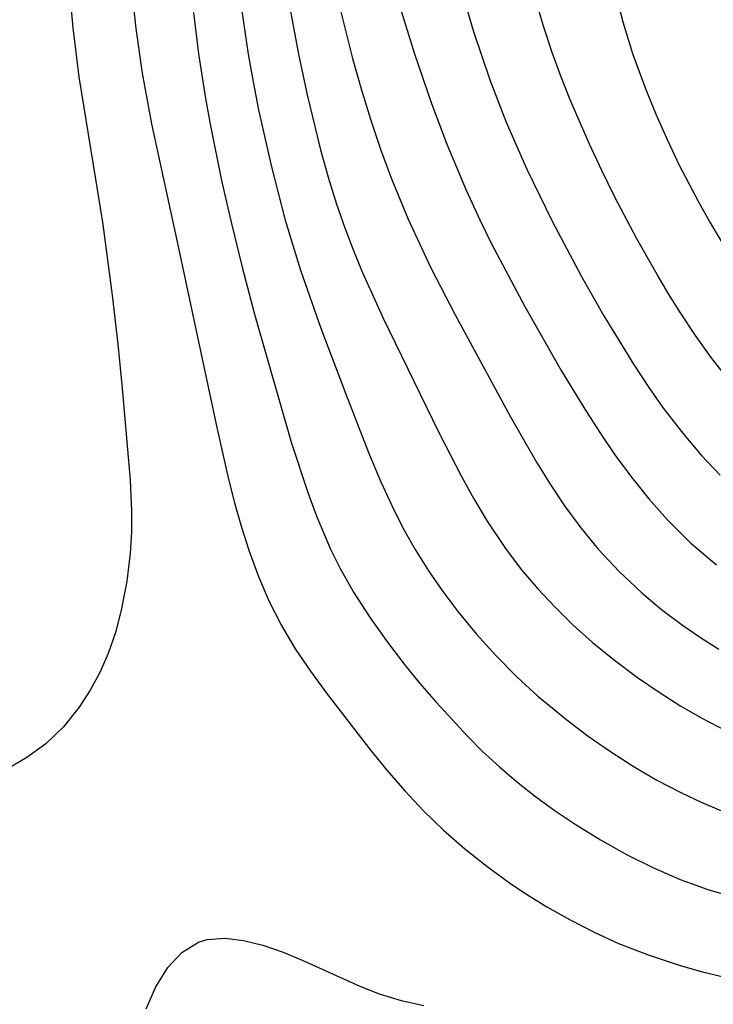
# Model space of a CAD drawing. Header units: metres. Extents: x 1073367 to 1082519, y 1569854 to 1574957.
# Tile 1012 of 1056: x 1080249 to 1080290, y 1573646 to 1573706. Entities that reach past the tile are written whole.
import ezdxf

# ---------------------------------------------------------------- set-up
doc = ezdxf.new("R2010")
doc.units = ezdxf.units.M
doc.layers.add('CGG_CurvaNivelLidar_v1', color=253, linetype='Continuous', lineweight=30)

msp = doc.modelspace()

# ---------------------------------------------------------------- linework, layer by layer
at = {"layer": 'CGG_CurvaNivelLidar_v1'}
for p, q in [((1080273.5629, 1573713.2915, 75.5), (1080276.01, 1573704.9452, 75.5)), ((1080255.3518, 1573708.4326, 72.5), (1080255.6828, 1573705.0503, 72.5)), ((1080284.5387, 1573707.3915, 76.5), (1080285.0369, 1573705.465, 76.5)), ((1080251.7499, 1573706.6377, 72), (1080251.8936, 1573705.0901, 72)), ((1080261.944, 1573707.011, 73.5), (1080262.4592, 1573703.5213, 73.5)), ((1080264.8723, 1573706.858, 74), (1080265.4884, 1573703.5098, 74)), ((1080271.4862, 1573706.7813, 75), (1080272.4797, 1573703.539, 75)), ((1080280.2372, 1573705.2531, 76), (1080279.7841, 1573706.8084, 76)), ((1080259.1652, 1573706.0201, 73), (1080259.4622, 1573703.5346, 73)), ((1080267.9967, 1573706.2127, 74.5), (1080268.7469, 1573703.251, 74.5)), ((1080280.775, 1573703.6034, 76), (1080280.2372, 1573705.2531, 76)), ((1080285.0369, 1573705.465, 76.5), (1080285.6188, 1573703.5619, 76.5)), ((1080251.8936, 1573705.0901, 72), (1080252.2583, 1573702.1448, 72)), ((1080255.6828, 1573705.0503, 72.5), (1080256.0646, 1573702.3661, 72.5)), ((1080276.01, 1573704.9452, 75.5), (1080277.0136, 1573701.9583, 75.5)), ((1080259.4622, 1573703.5346, 73), (1080259.8839, 1573700.8433, 73)), ((1080262.4592, 1573703.5213, 73.5), (1080262.7588, 1573701.8415, 73.5)), ((1080265.4884, 1573703.5098, 74), (1080266.0077, 1573701.0664, 74)), ((1080272.4797, 1573703.539, 75), (1080273.5041, 1573700.5433, 75)), ((1080281.297, 1573702.1777, 76), (1080280.775, 1573703.6034, 76)), ((1080285.6188, 1573703.5619, 76.5), (1080286.4137, 1573701.3814, 76.5)), ((1080268.7469, 1573703.251, 74.5), (1080269.2691, 1573701.4178, 74.5)), ((1080256.0646, 1573702.3661, 72.5), (1080256.6342, 1573699.3204, 72.5)), ((1080252.2583, 1573702.1448, 72), (1080253.6805, 1573693.4003, 72)), ((1080262.7588, 1573701.8415, 73.5), (1080263.0889, 1573700.1671, 73.5)), ((1080277.0136, 1573701.9583, 75.5), (1080278.0027, 1573699.4225, 75.5)), ((1080281.8609, 1573700.7656, 76), (1080281.297, 1573702.1777, 76)), ((1080269.2691, 1573701.4178, 74.5), (1080269.8322, 1573699.5973, 74.5)), ((1080286.4137, 1573701.3814, 76.5), (1080287.0438, 1573699.8487, 76.5)), ((1080259.8839, 1573700.8433, 73), (1080260.1844, 1573699.1925, 73)), ((1080266.0077, 1573701.0664, 74), (1080266.8247, 1573697.7497, 74)), ((1080273.5041, 1573700.5433, 75), (1080274.4361, 1573698.0942, 75)), ((1080283.0275, 1573698.0955, 76), (1080281.8609, 1573700.7656, 76)), ((1080263.0889, 1573700.1671, 73.5), (1080263.8368, 1573696.8084, 73.5)), ((1080256.6342, 1573699.3204, 72.5), (1080258.1844, 1573692.2156, 72.5)), ((1080269.8322, 1573699.5973, 74.5), (1080270.4385, 1573697.7917, 74.5)), ((1080278.0027, 1573699.4225, 75.5), (1080279.2483, 1573696.5849, 75.5)), ((1080287.0438, 1573699.8487, 76.5), (1080287.7185, 1573698.3335, 76.5)), ((1080260.1844, 1573699.1925, 73), (1080260.8568, 1573695.9022, 73)), ((1080287.7185, 1573698.3335, 76.5), (1080288.4351, 1573696.8372, 76.5)), ((1080266.8247, 1573697.7497, 74), (1080267.2854, 1573696.1079, 74)), ((1080270.4385, 1573697.7917, 74.5), (1080271.0941, 1573696.0045, 74.5)), ((1080274.4361, 1573698.0942, 75), (1080275.5991, 1573695.3233, 75)), ((1080283.7678, 1573696.5149, 76), (1080283.0275, 1573698.0955, 76)), ((1080263.8368, 1573696.8084, 73.5), (1080264.6914, 1573693.5068, 73.5)), ((1080279.2483, 1573696.5849, 75.5), (1080280.7729, 1573693.4496, 75.5)), ((1080284.5367, 1573694.9467, 76), (1080283.7678, 1573696.5149, 76)), ((1080288.4351, 1573696.8372, 76.5), (1080289.5872, 1573694.6245, 76.5)), ((1080260.8568, 1573695.9022, 73), (1080261.4092, 1573693.4731, 73)), ((1080267.2854, 1573696.1079, 74), (1080267.7895, 1573694.4809, 74)), ((1080271.0941, 1573696.0045, 74.5), (1080272.0957, 1573693.5724, 74.5)), ((1080275.5991, 1573695.3233, 75), (1080276.4173, 1573693.5331, 75)), ((1080285.8704, 1573692.3975, 76), (1080284.5367, 1573694.9467, 76)), ((1080289.5872, 1573694.6245, 76.5), (1080290.2666, 1573693.4034, 76.5)), ((1080267.7895, 1573694.4809, 74), (1080268.2796, 1573693.0579, 74)), ((1080253.6805, 1573693.4003, 72), (1080254.2655, 1573688.9899, 72)), ((1080261.4092, 1573693.4731, 73), (1080262.0953, 1573690.6936, 73)), ((1080264.6914, 1573693.5068, 73.5), (1080265.6035, 1573690.4968, 73.5)), ((1080272.0957, 1573693.5724, 74.5), (1080273.4692, 1573690.6517, 74.5)), ((1080276.4173, 1573693.5331, 75), (1080277.1279, 1573692.0798, 75)), ((1080280.7729, 1573693.4496, 75.5), (1080282.5497, 1573690.122, 75.5)), ((1080290.2666, 1573693.4034, 76.5), (1080291.2781, 1573691.7067, 76.5)), ((1080268.2796, 1573693.0579, 74), (1080268.7598, 1573691.7962, 74)), ((1080258.1844, 1573692.2156, 72.5), (1080260.5704, 1573681.036, 72.5)), ((1080287.0926, 1573690.2347, 76), (1080285.8704, 1573692.3975, 76)), ((1080268.7598, 1573691.7962, 74), (1080269.3358, 1573690.4063, 74)), ((1080277.1279, 1573692.0798, 75), (1080279.1242, 1573688.3179, 75)), ((1080262.0953, 1573690.6936, 73), (1080262.8421, 1573687.8512, 73)), ((1080265.6035, 1573690.4968, 73.5), (1080266.8311, 1573687.0024, 73.5)), ((1080273.4692, 1573690.6517, 74.5), (1080274.9327, 1573687.8086, 74.5)), ((1080269.3358, 1573690.4063, 74), (1080270.5793, 1573687.6616, 74)), ((1080282.5497, 1573690.122, 75.5), (1080283.8968, 1573687.7572, 75.5)), ((1080287.7866, 1573689.0738, 76), (1080287.0926, 1573690.2347, 76)), ((1080254.2655, 1573688.9899, 72), (1080254.6108, 1573686.0488, 72)), ((1080288.5035, 1573687.9298, 76), (1080287.7866, 1573689.0738, 76)), ((1080279.1242, 1573688.3179, 75), (1080281.3247, 1573684.4708, 75)), ((1080262.8421, 1573687.8512, 73), (1080265.0739, 1573680.0773, 73)), ((1080270.5793, 1573687.6616, 74), (1080273.9451, 1573680.7343, 74)), ((1080274.9327, 1573687.8086, 74.5), (1080278.2731, 1573681.6641, 74.5)), ((1080283.8968, 1573687.7572, 75.5), (1080285.6654, 1573684.851, 75.5)), ((1080289.408, 1573686.5698, 76), (1080288.5035, 1573687.9298, 76)), ((1080266.8311, 1573687.0024, 73.5), (1080268.3167, 1573683.0875, 73.5)), ((1080290.3538, 1573685.2448, 76), (1080289.408, 1573686.5698, 76)), ((1080254.6108, 1573686.0488, 72), (1080254.8784, 1573683.3903, 72)), ((1080291.6665, 1573683.5704, 76), (1080290.3538, 1573685.2448, 76)), ((1080285.6654, 1573684.851, 75.5), (1080286.5964, 1573683.4355, 75.5)), ((1080281.3247, 1573684.4708, 75), (1080282.8392, 1573681.9772, 75)), ((1080254.8784, 1573683.3903, 72), (1080255.3461, 1573677.863, 72)), ((1080286.5964, 1573683.4355, 75.5), (1080287.4258, 1573682.2557, 75.5)), ((1080268.3167, 1573683.0875, 73.5), (1080269.7141, 1573679.5203, 73.5)), ((1080287.4258, 1573682.2557, 75.5), (1080288.7045, 1573680.5997, 75.5)), ((1080278.2731, 1573681.6641, 74.5), (1080279.8378, 1573678.9385, 74.5)), ((1080282.8392, 1573681.9772, 75), (1080283.6811, 1573680.67, 75)), ((1080260.5704, 1573681.036, 72.5), (1080261.2587, 1573677.9957, 72.5)), ((1080273.9451, 1573680.7343, 74), (1080275.2945, 1573678.1075, 74)), ((1080283.6811, 1573680.67, 75), (1080284.5555, 1573679.3902, 75)), ((1080288.7045, 1573680.5997, 75.5), (1080289.7761, 1573679.3515, 75.5)), ((1080265.0739, 1573680.0773, 73), (1080266.0463, 1573677.1066, 73)), ((1080269.7141, 1573679.5203, 73.5), (1080270.4545, 1573677.7611, 73.5)), ((1080284.5555, 1573679.3902, 75), (1080285.5563, 1573678.0339, 75)), ((1080289.7761, 1573679.3515, 75.5), (1080290.9005, 1573678.1598, 75.5)), ((1080279.8378, 1573678.9385, 74.5), (1080280.6605, 1573677.6077, 74.5)), ((1080261.2587, 1573677.9957, 72.5), (1080261.6383, 1573676.4911, 72.5)), ((1080275.2945, 1573678.1075, 74), (1080276.0602, 1573676.7312, 74)), ((1080285.5563, 1573678.0339, 75), (1080286.6083, 1573676.726, 75)), ((1080255.3461, 1573677.863, 72), (1080255.427, 1573676.0024, 72)), ((1080270.4545, 1573677.7611, 73.5), (1080271.2513, 1573676.0334, 73.5)), ((1080280.6605, 1573677.6077, 74.5), (1080281.5255, 1573676.3103, 74.5)), ((1080266.0463, 1573677.1066, 73), (1080266.5876, 1573675.6497, 73)), ((1080261.6383, 1573676.4911, 72.5), (1080262.0513, 1573675.028, 72.5)), ((1080276.0602, 1573676.7312, 74), (1080276.8664, 1573675.384, 74)), ((1080281.5255, 1573676.3103, 74.5), (1080282.5046, 1573674.9798, 74.5)), ((1080286.6083, 1573676.726, 75), (1080287.7153, 1573675.475, 75)), ((1080255.427, 1573676.0024, 72), (1080255.4213, 1573674.7154, 72)), ((1080266.5876, 1573675.6497, 73), (1080267.4136, 1573673.7078, 73)), ((1080271.2513, 1573676.0334, 73.5), (1080271.8583, 1573674.8461, 73.5)), ((1080262.0513, 1573675.028, 72.5), (1080262.5137, 1573673.586, 72.5)), ((1080276.8664, 1573675.384, 74), (1080277.9562, 1573673.7453, 74)), ((1080287.7153, 1573675.475, 75), (1080289.1343, 1573674.0604, 75)), ((1080255.4213, 1573674.7154, 72), (1080255.3518, 1573673.4398, 72)), ((1080271.8583, 1573674.8461, 73.5), (1080272.5116, 1573673.6859, 73.5)), ((1080282.5046, 1573674.9798, 74.5), (1080283.5505, 1573673.707, 74.5)), ((1080289.1343, 1573674.0604, 75), (1080290.6849, 1573672.7483, 75)), ((1080255.3518, 1573673.4398, 72), (1080255.1499, 1573671.7644, 72)), ((1080262.5137, 1573673.586, 72.5), (1080263.0831, 1573672.0491, 72.5)), ((1080267.4136, 1573673.7078, 73), (1080267.9766, 1573672.574, 73)), ((1080272.5116, 1573673.6859, 73.5), (1080273.3159, 1573672.4038, 73.5)), ((1080277.9562, 1573673.7453, 74), (1080278.9132, 1573672.4842, 74)), ((1080283.5505, 1573673.707, 74.5), (1080284.8173, 1573672.347, 74.5)), ((1080263.0831, 1573672.0491, 72.5), (1080263.7305, 1573670.5504, 72.5)), ((1080267.9766, 1573672.574, 73), (1080268.8135, 1573671.1096, 73)), ((1080273.3159, 1573672.4038, 73.5), (1080274.1792, 1573671.1596, 73.5)), ((1080278.9132, 1573672.4842, 74), (1080279.9046, 1573671.3176, 74)), ((1080284.8173, 1573672.347, 74.5), (1080286.1676, 1573671.0734, 74.5)), ((1080255.1499, 1573671.7644, 72), (1080254.8349, 1573670.1243, 72)), ((1080268.8135, 1573671.1096, 73), (1080269.7678, 1573669.6286, 73)), ((1080274.1792, 1573671.1596, 73.5), (1080275.0949, 1573669.9515, 73.5)), ((1080279.9046, 1573671.3176, 74), (1080280.9523, 1573670.1992, 74)), ((1080286.1676, 1573671.0734, 74.5), (1080287.3696, 1573670.0675, 74.5)), ((1080263.7305, 1573670.5504, 72.5), (1080264.4673, 1573669.0988, 72.5)), ((1080254.8349, 1573670.1243, 72), (1080254.4774, 1573668.7454, 72)), ((1080275.0949, 1573669.9515, 73.5), (1080276.2209, 1573668.5905, 73.5)), ((1080280.9523, 1573670.1992, 74), (1080282.0501, 1573669.1274, 74)), ((1080287.3696, 1573670.0675, 74.5), (1080288.6207, 1573669.125, 74.5)), ((1080264.4673, 1573669.0988, 72.5), (1080265.3008, 1573667.7018, 72.5)), ((1080269.7678, 1573669.6286, 73), (1080270.789, 1573668.1838, 73)), ((1080282.0501, 1573669.1274, 74), (1080283.1944, 1573668.1032, 74)), ((1080288.6207, 1573669.125, 74.5), (1080289.7071, 1573668.3814, 74.5)), ((1080254.4774, 1573668.7454, 72), (1080254.0244, 1573667.4135, 72)), ((1080276.2209, 1573668.5905, 73.5), (1080277.4066, 1573667.2789, 73.5)), ((1080270.789, 1573668.1838, 73), (1080271.8662, 1573666.7726, 73)), ((1080283.1944, 1573668.1032, 74), (1080284.5352, 1573667.0099, 74)), ((1080289.7071, 1573668.3814, 74.5), (1080290.821, 1573667.6832, 74.5)), ((1080254.0244, 1573667.4135, 72), (1080253.5264, 1573666.2802, 72)), ((1080265.3008, 1573667.7018, 72.5), (1080266.2116, 1573666.3471, 72.5)), ((1080271.8662, 1573666.7726, 73), (1080272.809, 1573665.6134, 73)), ((1080277.4066, 1573667.2789, 73.5), (1080278.6504, 1573666.021, 73.5)), ((1080284.5352, 1573667.0099, 74), (1080285.9227, 1573665.9753, 74)), ((1080253.5264, 1573666.2802, 72), (1080252.9426, 1573665.2003, 72)), ((1080266.2116, 1573666.3471, 72.5), (1080267.1759, 1573665.0206, 72.5)), ((1080272.809, 1573665.6134, 73), (1080273.7824, 1573664.4775, 73)), ((1080278.6504, 1573666.021, 73.5), (1080279.9181, 1573664.8553, 73.5)), ((1080285.9227, 1573665.9753, 74), (1080287.2117, 1573665.0887, 74)), ((1080252.9426, 1573665.2003, 72), (1080252.279, 1573664.1803, 72)), ((1080267.1759, 1573665.0206, 72.5), (1080269.7758, 1573661.673, 72.5)), ((1080287.2117, 1573665.0887, 74), (1080288.5311, 1573664.2528, 74)), ((1080273.7824, 1573664.4775, 73), (1080275.6724, 1573662.4285, 73)), ((1080279.9181, 1573664.8553, 73.5), (1080281.6493, 1573663.4264, 73.5)), ((1080252.279, 1573664.1803, 72), (1080251.3389, 1573663.0049, 72)), ((1080288.5311, 1573664.2528, 74), (1080289.8331, 1573663.5, 74)), ((1080281.6493, 1573663.4264, 73.5), (1080282.9505, 1573662.4477, 73.5)), ((1080289.8331, 1573663.5, 74), (1080291.2238, 1573662.7715, 74)), ((1080251.3389, 1573663.0049, 72), (1080250.2608, 1573661.9675, 72)), ((1080250.2608, 1573661.9675, 72), (1080249.1294, 1573661.1483, 72)), ((1080275.6724, 1573662.4285, 73), (1080276.5875, 1573661.5185, 73)), ((1080282.9505, 1573662.4477, 73.5), (1080284.2852, 1573661.5166, 73.5)), ((1080269.7758, 1573661.673, 72.5), (1080270.8193, 1573660.3944, 72.5)), ((1080276.5875, 1573661.5185, 73), (1080277.5939, 1573660.5902, 73)), ((1080284.2852, 1573661.5166, 73.5), (1080285.6521, 1573660.6376, 73.5)), ((1080249.1294, 1573661.1483, 72), (1080247.8966, 1573660.423, 72)), ((1080270.8193, 1573660.3944, 72.5), (1080271.8944, 1573659.1449, 72.5)), ((1080277.5939, 1573660.5902, 73), (1080278.6354, 1573659.7013, 73)), ((1080285.6521, 1573660.6376, 73.5), (1080287.0883, 1573659.7971, 73.5)), ((1080278.6354, 1573659.7013, 73), (1080279.7758, 1573658.8013, 73)), ((1080287.0883, 1573659.7971, 73.5), (1080288.5572, 1573659.0253, 73.5)), ((1080271.8944, 1573659.1449, 72.5), (1080273.017, 1573657.9412, 72.5)), ((1080288.5572, 1573659.0253, 73.5), (1080289.7609, 1573658.4602, 73.5)), ((1080279.7758, 1573658.8013, 73), (1080280.949, 1573657.9446, 73)), ((1080289.7609, 1573658.4602, 73.5), (1080290.9835, 1573657.9475, 73.5)), ((1080273.017, 1573657.9412, 72.5), (1080274.2336, 1573656.7674, 72.5)), ((1080280.949, 1573657.9446, 73), (1080282.1523, 1573657.1315, 73)), ((1080274.2336, 1573656.7674, 72.5), (1080275.5085, 1573655.655, 72.5)), ((1080282.1523, 1573657.1315, 73), (1080283.6807, 1573656.1884, 73)), ((1080283.6807, 1573656.1884, 73), (1080285.2473, 1573655.316, 73)), ((1080275.5085, 1573655.655, 72.5), (1080276.8337, 1573654.6009, 72.5)), ((1080285.2473, 1573655.316, 73), (1080286.8488, 1573654.5199, 73)), ((1080276.8337, 1573654.6009, 72.5), (1080278.2048, 1573653.6065, 72.5)), ((1080286.8488, 1573654.5199, 73), (1080288.4851, 1573653.8122, 73)), ((1080288.4851, 1573653.8122, 73), (1080290.1543, 1573653.208, 73)), ((1080278.2048, 1573653.6065, 72.5), (1080279.0769, 1573653.0226, 72.5)), ((1080290.1543, 1573653.208, 73), (1080291.6647, 1573652.7536, 73)), ((1080279.0769, 1573653.0226, 72.5), (1080280.4527, 1573652.1687, 72.5)), ((1080280.4527, 1573652.1687, 72.5), (1080281.8622, 1573651.3703, 72.5)), ((1080281.8622, 1573651.3703, 72.5), (1080283.3033, 1573650.6313, 72.5)), ((1080259.4696, 1573650.0275, 72), (1080259.9989, 1573650.1841, 72)), ((1080259.9989, 1573650.1841, 72), (1080261.0457, 1573650.268, 72)), ((1080261.0457, 1573650.268, 72), (1080262.1704, 1573650.1389, 72)), ((1080262.1704, 1573650.1389, 72), (1080263.3501, 1573649.8452, 72)), ((1080283.3033, 1573650.6313, 72.5), (1080284.7762, 1573649.96, 72.5)), ((1080258.4701, 1573649.4183, 72), (1080259.4696, 1573650.0275, 72)), ((1080263.3501, 1573649.8452, 72), (1080264.5654, 1573649.4266, 72)), ((1080284.7762, 1573649.96, 72.5), (1080286.6147, 1573649.2437, 72.5)), ((1080257.6135, 1573648.496, 72), (1080258.4701, 1573649.4183, 72)), ((1080264.5654, 1573649.4266, 72), (1080265.718, 1573648.9537, 72)), ((1080265.718, 1573648.9537, 72), (1080269.189, 1573647.3748, 72)), ((1080286.6147, 1573649.2437, 72.5), (1080288.4913, 1573648.6293, 72.5)), ((1080256.8922, 1573647.3384, 72), (1080257.6135, 1573648.496, 72)), ((1080288.4913, 1573648.6293, 72.5), (1080289.8253, 1573648.2544, 72.5)), ((1080289.8253, 1573648.2544, 72.5), (1080291.1706, 1573647.9233, 72.5)), ((1080256.3083, 1573646.0071, 72), (1080256.8922, 1573647.3384, 72)), ((1080269.189, 1573647.3748, 72), (1080270.3557, 1573646.9155, 72)), ((1080270.3557, 1573646.9155, 72), (1080271.6771, 1573646.5206, 72)), ((1080271.6771, 1573646.5206, 72), (1080273.0478, 1573646.2094, 72))]:
    msp.add_line(p, q, dxfattribs=at)

doc.saveas('drawing.dxf')
